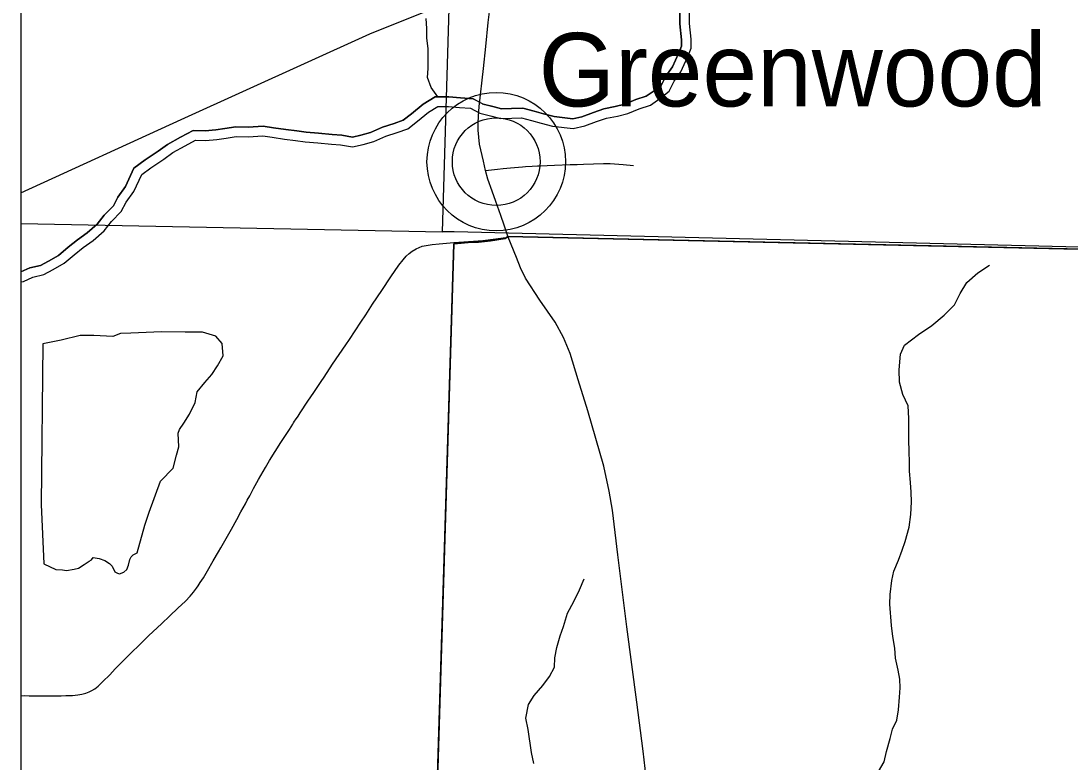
# Model space of a CAD drawing. Extents: x 0 to 191, y 0 to 55.
# Drawn here: x 143.275 to 143.839, y 23.589 to 23.987 of the extents above; entities that cross this region are included whole.
import ezdxf

# ---------------------------------------------------------------- set-up
doc = ezdxf.new("R2010")
doc.units = 0
for name, color, linetype in [('GM_X_Corporation', 7, 'Continuous'), ('GM_X_County_Road', 7, 'Continuous'), ('GM_X_Major_River', 7, 'Continuous'), ('GM_X_Minor_Lake', 7, 'Continuous'), ('GM_X_Minor_River', 7, 'Continuous'), ('GM_X_Rail_Line', 7, 'Continuous'), ('GM_X_State_Route', 7, 'Continuous'), ('GM_X_Township_Road', 7, 'Continuous'), ('GM_X_Unincorporated', 7, 'Continuous'), ('GM_X_Unincorporated_Location', 7, 'Continuous'), ('GM_X_Unincorporated_Text', 7, 'Continuous')]:
    doc.layers.add(name, color=color, linetype=linetype)

msp = doc.modelspace()

# ---------------------------------------------------------------- linework, layer by layer
at = {"layer": 'GM_X_Corporation'}
for points in [[(149.5758, 25.41761), (143.27549, 25.41761), (143.27549, 22.87347), (143.3138, 22.87294), (143.47809, 22.86847), (143.4892, 23.25041), (143.50802, 23.86711), (143.51777, 23.86795), (143.52133, 23.86809), (143.52783, 23.86865), (143.53573, 23.86991), (143.5371, 23.871), (144.17888, 23.85682), (144.27104, 23.85429), (144.35683, 23.85102), (144.94266, 23.83902)], [(145.79254, 25.41761), (143.27549, 25.41761), (143.27549, 22.87347), (143.3138, 22.87294), (143.47809, 22.86847), (143.4892, 23.25041), (143.50802, 23.86711), (143.51777, 23.86795), (143.52133, 23.86809), (143.52783, 23.86865), (143.53573, 23.86991), (143.5371, 23.871), (144.17888, 23.85682), (144.27104, 23.85429), (144.35683, 23.85102), (144.94266, 23.83902)], [(144.94266, 23.83902), (144.35683, 23.85102), (144.27104, 23.85429), (144.17888, 23.85682), (143.5371, 23.871), (143.53573, 23.86991), (143.52783, 23.86865), (143.52133, 23.86809), (143.51777, 23.86795), (143.50802, 23.86711), (143.4892, 23.25041), (143.47809, 22.86847), (143.3138, 22.87294), (143.27549, 22.87347), (143.27549, 18.61761)], [(143.4892, 23.25041), (143.50802, 23.86711), (143.51777, 23.86795), (143.52133, 23.86809), (143.52783, 23.86865), (143.53573, 23.86991), (143.5371, 23.871), (144.17888, 23.85682), (144.27104, 23.85429), (144.35683, 23.85102), (144.94266, 23.83902)]]:
    msp.add_lwpolyline(points, dxfattribs=at)
for points in [[(143.27549, 24.38202), (143.27549, 23.87812), (143.50204, 23.8736), (143.51695, 24.37798)], [(143.51695, 24.37798), (144.02284, 24.36328), (144.02275, 24.33715), (144.01895, 24.17876), (144.01537, 24.01591), (144.01224, 23.86124), (143.5083, 23.87349), (143.50204, 23.8736)]]:
    msp.add_lwpolyline(points, close=True, dxfattribs=at)
at = {"layer": 'GM_X_County_Road'}
for points in [[(143.27549, 23.62428), (143.27715, 23.62431), (143.27997, 23.62421), (143.28307, 23.62419), (143.28493, 23.62418), (143.29021, 23.62416), (143.29362, 23.62417), (143.29704, 23.62425), (143.29952, 23.62432), (143.30325, 23.62443), (143.30607, 23.62467), (143.30825, 23.62504), (143.3104, 23.62561), (143.31219, 23.62629), (143.31362, 23.62701), (143.31522, 23.62806), (143.31691, 23.62948), (143.3194, 23.63184), (143.32315, 23.63558), (143.32618, 23.63869), (143.32966, 23.64224), (143.33558, 23.64817), (143.3382, 23.65079), (143.34088, 23.65337), (143.34424, 23.65657), (143.35099, 23.66294), (143.35551, 23.6672), (143.35977, 23.67128), (143.36381, 23.67516), (143.36642, 23.67785), (143.36823, 23.67999), (143.36973, 23.68199), (143.37063, 23.68326), (143.37184, 23.68508), (143.37349, 23.68771), (143.37574, 23.69144), (143.37884, 23.69683), (143.38167, 23.70165), (143.38292, 23.70379), (143.38858, 23.71379), (143.39143, 23.71895), (143.39366, 23.72304), (143.39604, 23.72739), (143.39708, 23.7293), (143.39841, 23.73175), (143.40047, 23.73556), (143.40312, 23.74046), (143.40679, 23.7469), (143.40903, 23.7506), (143.41517, 23.76031), (143.41836, 23.76525), (143.41969, 23.76733), (143.4215, 23.77019), (143.42201, 23.77096), (143.42251, 23.77174), (143.42301, 23.77251), (143.42434, 23.77458), (143.42554, 23.77637), (143.42967, 23.78254), (143.43278, 23.78716), (143.43679, 23.79306), (143.43834, 23.79537), (143.44293, 23.80236), (143.45002, 23.8129), (143.45193, 23.81572), (143.45502, 23.82038), (143.45812, 23.82502), (143.46072, 23.82888), (143.4644, 23.83463), (143.46938, 23.8421), (143.47417, 23.84933), (143.47861, 23.85565), (143.48086, 23.85858), (143.48249, 23.8604), (143.48403, 23.86186), (143.4857, 23.86316), (143.48776, 23.86443), (143.48939, 23.86522), (143.49109, 23.86583), (143.49315, 23.8663), (143.4965, 23.86678), (143.50018, 23.86717), (143.50815, 23.86776)], [(143.50815, 23.86776), (143.51859, 23.86853), (143.5212, 23.86873), (143.5237, 23.86896), (143.52921, 23.86965), (143.53721, 23.87073)]]:
    msp.add_lwpolyline(points, dxfattribs=at)
at = {"layer": 'GM_X_Major_River'}
for points in [[(143.52197, 23.93733), (143.52842, 23.93571), (143.53316, 23.93444), (143.53921, 23.9347), (143.54451, 23.93477), (143.54982, 23.93332), (143.55494, 23.93187), (143.56101, 23.93042), (143.57219, 23.92905), (143.57841, 23.93045), (143.58482, 23.93281), (143.5901, 23.93458), (143.59595, 23.93579), (143.60161, 23.93719), (143.60764, 23.93973), (143.61367, 23.9417), (143.61874, 23.94517), (143.62381, 23.94922), (143.6264, 23.95456), (143.63013, 23.95954), (143.63364, 23.96735), (143.63567, 23.97231), (143.63562, 23.97705), (143.63477, 23.98557), (143.63471, 23.99183)], [(143.52324, 23.94236), (143.52972, 23.94073), (143.53373, 23.93966), (143.53907, 23.93989), (143.54517, 23.93997), (143.55121, 23.93832), (143.55625, 23.93689), (143.56193, 23.93554), (143.57193, 23.93431), (143.57694, 23.93544), (143.5831, 23.9377), (143.58874, 23.9396), (143.5948, 23.94085), (143.59997, 23.94212), (143.60582, 23.94459), (143.61135, 23.9464), (143.61565, 23.94935), (143.61965, 23.95254), (143.62195, 23.95727), (143.62563, 23.96219), (143.62887, 23.9694), (143.63047, 23.9733), (143.63043, 23.97677), (143.62959, 23.98529), (143.62953, 23.9911)], [(143.62953, 23.9911), (143.62959, 23.98529), (143.63043, 23.97677), (143.63047, 23.9733), (143.62887, 23.9694), (143.62563, 23.96219), (143.62195, 23.95727), (143.61965, 23.95254), (143.61565, 23.94935), (143.61135, 23.9464), (143.60582, 23.94459), (143.59997, 23.94212), (143.5948, 23.94085), (143.58874, 23.9396), (143.5831, 23.9377), (143.57694, 23.93544), (143.57193, 23.93431), (143.56193, 23.93554), (143.55625, 23.93689), (143.55121, 23.93832), (143.54517, 23.93997), (143.53907, 23.93989), (143.53373, 23.93966), (143.52972, 23.94073), (143.52383, 23.94221)], [(143.27549, 23.85198), (143.2802, 23.85415), (143.2859, 23.85551), (143.29033, 23.85788), (143.29568, 23.86091), (143.30081, 23.86527), (143.30583, 23.86923), (143.311, 23.87302), (143.31646, 23.87775), (143.32024, 23.88256), (143.32515, 23.88759), (143.32756, 23.89219), (143.33159, 23.89783), (143.33619, 23.90773), (143.34222, 23.91226), (143.34923, 23.91694), (143.35427, 23.92053), (143.36118, 23.92439), (143.36808, 23.92795), (143.37437, 23.9278), (143.38021, 23.92841), (143.38501, 23.92903), (143.39086, 23.92991), (143.39752, 23.9298), (143.40558, 23.93029), (143.41126, 23.92952), (143.41784, 23.92847), (143.42365, 23.92779), (143.42865, 23.92711), (143.43542, 23.92663), (143.44278, 23.92578), (143.44783, 23.92545), (143.45356, 23.92451), (143.4581, 23.92548), (143.46324, 23.92692), (143.46973, 23.9298), (143.47597, 23.93184), (143.48078, 23.93351), (143.48529, 23.93699), (143.49153, 23.94219), (143.49797, 23.94602), (143.50547, 23.94611), (143.51159, 23.94559), (143.51851, 23.94501), (143.52438, 23.94193)], [(143.52383, 23.94221), (143.51851, 23.94501), (143.51159, 23.94559), (143.50547, 23.94611), (143.49797, 23.94602), (143.49153, 23.94219), (143.48529, 23.93699), (143.48078, 23.93351), (143.47597, 23.93184), (143.46973, 23.9298), (143.46324, 23.92692), (143.4581, 23.92548), (143.45356, 23.92451), (143.44783, 23.92545), (143.44278, 23.92578), (143.43542, 23.92663), (143.42865, 23.92711), (143.42365, 23.92779), (143.41784, 23.92847), (143.41126, 23.92952), (143.40558, 23.93029), (143.39752, 23.9298), (143.39086, 23.92991), (143.38501, 23.92903), (143.38021, 23.92841), (143.37437, 23.9278), (143.36808, 23.92795), (143.36118, 23.92439), (143.35427, 23.92053), (143.34923, 23.91694), (143.34222, 23.91226), (143.33619, 23.90773), (143.33159, 23.89783), (143.32756, 23.89219), (143.32515, 23.88759), (143.32024, 23.88256), (143.31646, 23.87775), (143.311, 23.87302), (143.30583, 23.86923), (143.30081, 23.86527), (143.29568, 23.86091), (143.29033, 23.85788), (143.2859, 23.85551), (143.2802, 23.85415), (143.27549, 23.85198)], [(143.27549, 23.84662), (143.27682, 23.84688), (143.2819, 23.84922), (143.28775, 23.85062), (143.29283, 23.85334), (143.29866, 23.85663), (143.3041, 23.86125), (143.30898, 23.8651), (143.31423, 23.86896), (143.32023, 23.87415), (143.32415, 23.87913), (143.32939, 23.88451), (143.33199, 23.88947), (143.33609, 23.89521), (143.34034, 23.90436), (143.34522, 23.90803), (143.35217, 23.91266), (143.35705, 23.91614), (143.36363, 23.91982), (143.36928, 23.92273), (143.37458, 23.92261), (143.38081, 23.92326), (143.38572, 23.92389), (143.3912, 23.92471), (143.39763, 23.9246), (143.40538, 23.92508), (143.4105, 23.92438), (143.41713, 23.92333), (143.423, 23.92264), (143.42812, 23.92195), (143.43493, 23.92146), (143.44232, 23.92061), (143.44724, 23.92029), (143.45368, 23.91923), (143.45935, 23.92044), (143.465, 23.92203), (143.47159, 23.92495), (143.47763, 23.92692), (143.48328, 23.92889), (143.48853, 23.93294), (143.49453, 23.93794), (143.49942, 23.94085), (143.50529, 23.94092), (143.51116, 23.94042), (143.51702, 23.93993), (143.52197, 23.93733)]]:
    msp.add_lwpolyline(points, dxfattribs=at)
at = {"layer": 'GM_X_Minor_Lake'}
for points in [[(143.35996, 23.76544), (143.3607, 23.76735), (143.36293, 23.77079), (143.3661, 23.77556), (143.36906, 23.78186), (143.37014, 23.78756), (143.37424, 23.79254), (143.37798, 23.79695), (143.38115, 23.80153), (143.38412, 23.80688), (143.38367, 23.81351), (143.38023, 23.81745), (143.37301, 23.81963), (143.36374, 23.81971), (143.35107, 23.81974), (143.33443, 23.81916), (143.32895, 23.8189), (143.3248, 23.81733), (143.31458, 23.81777), (143.3072, 23.81787), (143.29702, 23.81528), (143.2872, 23.81345), (143.2864, 23.72699), (143.28768, 23.69516)], [(143.28768, 23.69516), (143.29415, 23.69202), (143.29774, 23.69187), (143.30002, 23.69152), (143.30398, 23.69233), (143.30644, 23.69274), (143.30944, 23.69486), (143.31207, 23.6966), (143.31339, 23.69737), (143.31432, 23.69852), (143.31754, 23.69799), (143.32058, 23.69689), (143.32306, 23.69541), (143.3244, 23.69391), (143.32594, 23.69089), (143.32727, 23.69015), (143.32841, 23.68979), (143.33067, 23.69076), (143.33236, 23.69211), (143.33328, 23.6944), (143.33401, 23.69744), (143.33475, 23.69896), (143.33568, 23.69992), (143.33794, 23.70109), (143.34195, 23.71593), (143.34433, 23.72297), (143.3504, 23.73954), (143.35732, 23.74664), (143.35914, 23.75349), (143.36023, 23.75805), (143.35996, 23.76544)]]:
    msp.add_lwpolyline(points, dxfattribs=at)
at = {"layer": 'GM_X_Minor_River'}
for points in [[(143.49956, 23.94604), (143.49591, 23.95104), (143.49396, 23.95652), (143.49429, 23.96126), (143.49423, 23.96695), (143.49437, 23.97188), (143.49355, 23.97775), (143.49349, 23.98287), (143.49325, 23.98818)], [(143.73626, 23.58364), (143.73926, 23.58878), (143.74056, 23.59429), (143.7426, 23.60132), (143.74371, 23.60626), (143.74615, 23.61121), (143.74707, 23.61671), (143.7476, 23.62355), (143.74795, 23.62848), (143.74773, 23.63322), (143.74676, 23.63796), (143.7454, 23.6444), (143.74499, 23.6499), (143.74401, 23.65615), (143.74322, 23.66203), (143.7424, 23.6734), (143.74256, 23.67872), (143.74347, 23.68612), (143.74458, 23.69125), (143.74701, 23.69714), (143.74906, 23.70247), (143.75055, 23.70722), (143.75278, 23.71482), (143.75369, 23.72166), (143.75403, 23.72849), (143.75381, 23.73361), (143.7534, 23.73892), (143.75299, 23.74499), (143.75296, 23.7503), (143.75275, 23.75504), (143.75252, 23.76225), (143.75249, 23.76775), (143.75265, 23.77325), (143.75223, 23.78008), (143.74936, 23.78613), (143.74762, 23.79276), (143.74739, 23.7994), (143.7481, 23.80775), (143.75016, 23.8127), (143.7577, 23.81843), (143.76487, 23.82322), (143.77147, 23.82876), (143.77712, 23.8343), (143.78011, 23.84039), (143.78368, 23.84629), (143.78971, 23.85145), (143.79593, 23.85566)], [(143.55106, 23.58785), (143.54989, 23.59372), (143.54793, 23.60604), (143.54676, 23.61229), (143.54824, 23.61951), (143.55124, 23.62446), (143.55594, 23.6298), (143.55951, 23.63456), (143.56214, 23.6397), (143.5623, 23.64463), (143.56341, 23.65014), (143.56527, 23.65641), (143.56694, 23.66154), (143.56918, 23.66857), (143.57255, 23.67485), (143.57555, 23.68113), (143.57816, 23.68703)]]:
    msp.add_lwpolyline(points, dxfattribs=at)
at = {"layer": 'GM_X_Rail_Line'}
msp.add_lwpolyline([(143.27549, 23.89454), (143.36161, 23.93384), (143.46302, 23.97989), (143.50458, 23.99653), (143.54559, 24.00874), (143.57163, 24.0154), (143.58928, 24.02181), (143.60021, 24.03414), (143.60654, 24.05535), (143.614, 24.08224), (143.62508, 24.14058), (143.63707, 24.21122), (143.68239, 24.48087), (143.72503, 24.72385)], dxfattribs=at)
at = {"layer": 'GM_X_State_Route'}
for points in [[(143.53721, 23.87073), (143.53518, 23.87714), (143.53339, 23.88236), (143.53059, 23.88988), (143.52861, 23.89541), (143.52639, 23.90181), (143.52504, 23.90658), (143.52452, 23.90903), (143.52393, 23.91159), (143.52321, 23.91458), (143.52251, 23.91762), (143.52194, 23.92069), (143.52144, 23.92442), (143.52115, 23.92817), (143.52109, 23.93192), (143.52124, 23.93567), (143.52168, 23.94095), (143.52401, 23.96133), (143.52522, 23.97308), (143.52657, 23.98606), (143.52753, 23.99472), (143.52817, 24.00114)], [(143.61227, 23.56535), (143.61212, 23.57162), (143.61148, 23.5805), (143.60987, 23.59447), (143.60646, 23.62081), (143.60111, 23.6613), (143.59616, 23.70006), (143.59332, 23.72401), (143.59159, 23.73425), (143.58862, 23.74764), (143.58, 23.77739), (143.57491, 23.794), (143.5706, 23.8081), (143.56705, 23.81679), (143.56248, 23.82503), (143.55431, 23.83688), (143.54658, 23.8486), (143.54394, 23.85414), (143.54175, 23.8598), (143.53721, 23.87073)]]:
    msp.add_lwpolyline(points, dxfattribs=at)
at = {"layer": 'GM_X_Township_Road'}
msp.add_lwpolyline([(143.52504, 23.90658), (143.53148, 23.90725), (143.53454, 23.90755), (143.53854, 23.90793), (143.54501, 23.90848), (143.54655, 23.90859), (143.55022, 23.90884), (143.55299, 23.90897), (143.55452, 23.90904), (143.55822, 23.90921), (143.56218, 23.90938), (143.57066, 23.90968), (143.57435, 23.90978), (143.57774, 23.90985), (143.58858, 23.91031), (143.59199, 23.91029), (143.5991, 23.9098), (143.60463, 23.90916)], dxfattribs=at)
at = {"layer": 'GM_X_Unincorporated'}
for radius in [0.0372, 0.02358]:
    msp.add_circle((143.53085, 23.91126), radius, dxfattribs=at)
at = {"layer": 'GM_X_Unincorporated_Location'}
msp.add_line((143.53085, 23.91126), (143.53085, 23.91126), dxfattribs=at)

# ---------------------------------------------------------------- texts
at = {"layer": 'GM_X_Unincorporated_Text'}
msp.add_text('Greenwood', height=0.039489, rotation=0, dxfattribs=at).set_placement((143.55366, 23.94096))

doc.saveas('drawing.dxf')
